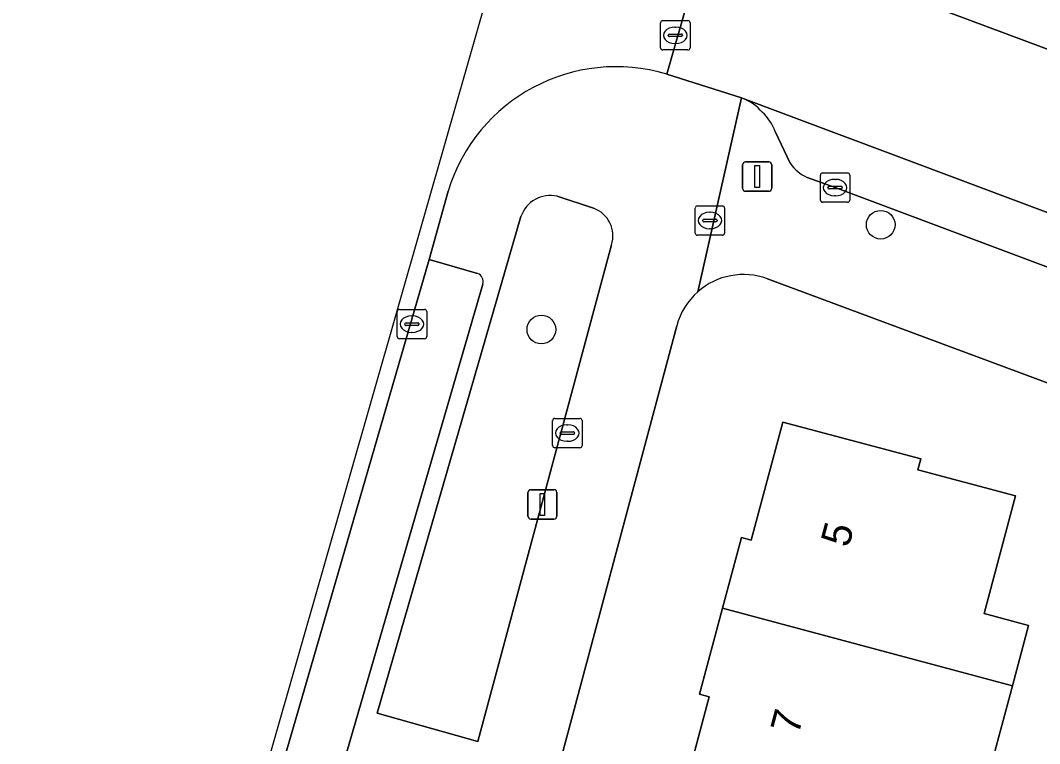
# Model space of a CAD drawing. Extents: x 163266 to 164362, y 381528 to 382286.
# Drawn here: x 163751.13 to 163785.84, y 382067.48 to 382092.12 of the extents above; entities that cross this region are included whole.
import ezdxf

# ---------------------------------------------------------------- set-up
doc = ezdxf.new("R2010")
doc.units = 0
for name, color, linetype in [('IMGEO_Boom', 7, 'Continuous'), ('IMGEO_Brandkraan', 7, 'Continuous'), ('IMGEO_Erf', 7, 'Continuous'), ('IMGEO_Groenvoorziening', 7, 'Continuous'), ('IMGEO_Kolk', 7, 'Continuous'), ('IMGEO_Lichtmast', 7, 'Continuous'), ('IMGEO_Pand', 7, 'Continuous'), ('IMGEO_Pand_nummerreeks', 7, 'Continuous'), ('IMGEO_Parkeervlak_open', 7, 'Continuous'), ('IMGEO_Rijbaan_lokaal_open', 7, 'Continuous'), ('IMGEO_Voetpad_open', 7, 'Continuous')]:
    doc.layers.add(name, color=color, linetype=linetype)

msp = doc.modelspace()

# ---------------------------------------------------------------- linework, layer by layer
at = {"layer": 'IMGEO_Boom'}
for centre in [(163780.425, 382085.159), (163768.87, 382081.588)]:
    msp.add_circle(centre, 0.489, dxfattribs=at)
at = {"layer": 'IMGEO_Brandkraan'}
for p, q in [((163774.109, 382084.877), (163774.109, 382085.729)), ((163774.184, 382085.803), (163775.036, 382085.803)), ((163775.11, 382085.729), (163775.11, 382084.877)), ((163774.368, 382085.297), (163774.368, 382085.309)), ((163774.806, 382085.26), (163774.408, 382085.26)), ((163774.411, 382085.346), (163774.809, 382085.346)), ((163774.597, 382085.583), (163774.622, 382085.583)), ((163774.852, 382085.309), (163774.852, 382085.297)), ((163774.62, 382085.023), (163774.595, 382085.023)), ((163775.036, 382084.803), (163774.184, 382084.803))]:
    msp.add_line(p, q, dxfattribs=at)
for points in [[(163774.109, 382084.877), (163774.109, 382085.729)], [(163774.184, 382085.803), (163775.036, 382085.803)], [(163775.11, 382085.729), (163775.11, 382084.877)], [(163775.036, 382084.803), (163774.184, 382084.803)]]:
    msp.add_lwpolyline(points, dxfattribs=at)
for centre, radius, start, end in [((163774.186, 382085.727), 0.0765, 91.552, 178.448), ((163774.186, 382085.727), 0.0765, 91.552, 178.448), ((163775.034, 382085.727), 0.0765, 1.552, 88.448), ((163775.034, 382085.727), 0.0765, 1.552, 88.448), ((163774.408, 382085.306), 0.0403, 85.8775, 175.7526), ((163774.405, 382085.296), 0.0366, 178.938, 274.7102), ((163774.809, 382085.303), 0.043, 264.8664, 352.4533), ((163774.813, 382085.308), 0.0386, 1.7309, 96.639), ((163774.186, 382084.879), 0.0765, 181.552, 268.448), ((163774.186, 382084.879), 0.0765, 181.552, 268.448), ((163775.034, 382084.879), 0.0765, 271.552, 358.448), ((163775.034, 382084.879), 0.0765, 271.552, 358.448)]:
    msp.add_arc(centre, radius, start, end, dxfattribs=at)
for centre, major_axis, ratio, start_param, end_param in [((163774.596, 382085.303), (-0.387, 0.002), 0.722429, 4.712389, 7.853982), ((163774.621, 382085.303), (-0.39, 0.002), 0.717154, 1.570796, 4.712389)]:
    msp.add_ellipse(centre, major_axis=major_axis, ratio=ratio, start_param=start_param, end_param=end_param, dxfattribs=at)
at = {"layer": 'IMGEO_Erf'}
for points in [[(163782.584, 382026.322), (163783.46, 382029.067), (163784.444, 382032.152), (163787.643, 382031.126), (163792.616, 382046.764), (163797.382, 382059.577), (163796.62, 382059.86), (163795.755, 382060.182), (163793.695, 382060.948), (163795.56, 382065.964), (163796.232, 382065.7), (163797.294, 382068.556), (163800.286, 382067.384), (163800.4, 382067.692), (163802.607, 382073.632), (163776.565, 382083.317)], [(163773.482, 382081.716), (163758.349, 382025.147)], [(163773.674, 382065.665), (163774.586, 382069.076), (163774.257, 382069.164), (163775.041, 382072.094), (163775.686, 382074.506), (163776.015, 382074.418), (163777.09, 382078.438), (163781.791, 382077.18), (163781.691, 382076.809), (163785.014, 382075.921), (163783.942, 382071.913), (163785.46, 382071.507), (163784.91, 382069.451), (163784.12, 382066.499)]]:
    msp.add_lwpolyline(points, dxfattribs=at)
for centre, radius, start, end in [((163775.751, 382081.115), 2.347, 69.7204, 131.4722), ((163775.755, 382081.112), 2.352, 131.4888, 165.1252)]:
    msp.add_arc(centre, radius, start, end, dxfattribs=at)
at = {"layer": 'IMGEO_Groenvoorziening'}
for points in [[(163770.646, 382085.722), (163769.409, 382086.133)], [(163768.174, 382085.442), (163763.275, 382068.515)], [(163763.275, 382068.515), (163766.704, 382067.55), (163771.257, 382084.469)]]:
    msp.add_lwpolyline(points, dxfattribs=at)
for centre, radius, start, end in [((163769.184, 382085.085), 1.071, 77.894, 160.5612), ((163770.301, 382084.778), 1.005, 342.0666, 69.9239)]:
    msp.add_arc(centre, radius, start, end, dxfattribs=at)
at = {"layer": 'IMGEO_Kolk'}
for p, q in [((163772.931, 382091.186), (163772.931, 382092.038)), ((163773.006, 382092.112), (163773.858, 382092.112)), ((163773.419, 382091.892), (163773.444, 382091.892)), ((163773.932, 382092.038), (163773.932, 382091.186)), ((163773.19, 382091.606), (163773.19, 382091.618)), ((163773.628, 382091.569), (163773.23, 382091.569)), ((163773.233, 382091.655), (163773.631, 382091.655)), ((163773.674, 382091.618), (163773.674, 382091.606)), ((163773.442, 382091.332), (163773.417, 382091.332)), ((163773.858, 382091.112), (163773.006, 382091.112)), ((163778.369, 382085.999), (163778.369, 382086.851)), ((163778.444, 382086.925), (163779.296, 382086.925)), ((163778.857, 382086.705), (163778.882, 382086.705)), ((163779.37, 382086.851), (163779.37, 382085.999)), ((163778.628, 382086.419), (163778.628, 382086.431)), ((163779.066, 382086.382), (163778.668, 382086.382)), ((163778.671, 382086.468), (163779.069, 382086.468)), ((163779.112, 382086.431), (163779.112, 382086.419)), ((163778.88, 382086.145), (163778.855, 382086.145)), ((163779.296, 382085.925), (163778.444, 382085.925)), ((163763.963, 382081.346), (163763.963, 382082.198)), ((163764.038, 382082.272), (163764.89, 382082.272)), ((163764.964, 382082.198), (163764.964, 382081.346)), ((163764.222, 382081.766), (163764.222, 382081.778)), ((163764.265, 382081.815), (163764.663, 382081.815)), ((163764.451, 382082.052), (163764.476, 382082.052)), ((163764.706, 382081.778), (163764.706, 382081.766)), ((163764.66, 382081.729), (163764.262, 382081.729)), ((163764.474, 382081.492), (163764.449, 382081.492)), ((163764.89, 382081.272), (163764.038, 382081.272)), ((163769.254, 382077.635), (163769.254, 382078.487)), ((163769.329, 382078.561), (163770.181, 382078.561)), ((163769.742, 382078.341), (163769.767, 382078.341)), ((163770.255, 382078.487), (163770.255, 382077.635)), ((163769.513, 382078.055), (163769.513, 382078.067)), ((163769.951, 382078.018), (163769.553, 382078.018)), ((163769.556, 382078.104), (163769.954, 382078.104)), ((163769.997, 382078.067), (163769.997, 382078.055)), ((163769.765, 382077.781), (163769.74, 382077.781)), ((163770.181, 382077.561), (163769.329, 382077.561))]:
    msp.add_line(p, q, dxfattribs=at)
for points in [[(163772.931, 382091.186), (163772.931, 382092.038)], [(163773.006, 382092.112), (163773.858, 382092.112)], [(163773.932, 382092.038), (163773.932, 382091.186)], [(163773.858, 382091.112), (163773.006, 382091.112)], [(163778.369, 382085.999), (163778.369, 382086.851)], [(163778.444, 382086.925), (163779.296, 382086.925)], [(163779.37, 382086.851), (163779.37, 382085.999)], [(163779.296, 382085.925), (163778.444, 382085.925)], [(163763.963, 382081.346), (163763.963, 382082.198)], [(163764.038, 382082.272), (163764.89, 382082.272)], [(163764.964, 382082.198), (163764.964, 382081.346)], [(163764.89, 382081.272), (163764.038, 382081.272)], [(163769.254, 382077.635), (163769.254, 382078.487)], [(163769.329, 382078.561), (163770.181, 382078.561)], [(163770.255, 382078.487), (163770.255, 382077.635)], [(163770.181, 382077.561), (163769.329, 382077.561)]]:
    msp.add_lwpolyline(points, dxfattribs=at)
for centre, radius, start, end in [((163773.008, 382092.036), 0.0765, 91.552, 178.448), ((163773.008, 382092.036), 0.0765, 91.552, 178.448), ((163773.856, 382092.036), 0.0765, 1.552, 88.448), ((163773.856, 382092.036), 0.0765, 1.552, 88.448), ((163773.23, 382091.615), 0.0403, 85.8775, 175.7526), ((163773.227, 382091.605), 0.0366, 178.938, 274.7102), ((163773.631, 382091.612), 0.043, 264.8664, 352.4533), ((163773.635, 382091.617), 0.0386, 1.7309, 96.639), ((163773.008, 382091.188), 0.0765, 181.552, 268.448), ((163773.008, 382091.188), 0.0765, 181.552, 268.448), ((163773.856, 382091.188), 0.0765, 271.552, 358.448), ((163773.856, 382091.188), 0.0765, 271.552, 358.448), ((163778.446, 382086.849), 0.0765, 91.552, 178.448), ((163778.446, 382086.849), 0.0765, 91.552, 178.448), ((163779.294, 382086.849), 0.0765, 1.552, 88.448), ((163779.294, 382086.849), 0.0765, 1.552, 88.448), ((163778.668, 382086.428), 0.0403, 85.8775, 175.7526), ((163778.665, 382086.418), 0.0366, 178.938, 274.7102), ((163779.069, 382086.425), 0.043, 264.8664, 352.4533), ((163779.073, 382086.43), 0.0386, 1.7309, 96.639), ((163778.446, 382086.001), 0.0765, 181.552, 268.448), ((163778.446, 382086.001), 0.0765, 181.552, 268.448), ((163779.294, 382086.001), 0.0765, 271.552, 358.448), ((163779.294, 382086.001), 0.0765, 271.552, 358.448), ((163764.04, 382082.196), 0.0765, 91.552, 178.448), ((163764.04, 382082.196), 0.0765, 91.552, 178.448), ((163764.888, 382082.196), 0.0765, 1.552, 88.448), ((163764.888, 382082.196), 0.0765, 1.552, 88.448), ((163764.262, 382081.775), 0.0403, 85.8775, 175.7526), ((163764.667, 382081.777), 0.0386, 1.7309, 96.639), ((163764.259, 382081.765), 0.0366, 178.938, 274.7102), ((163764.663, 382081.772), 0.043, 264.8664, 352.4533), ((163764.04, 382081.348), 0.0765, 181.552, 268.448), ((163764.04, 382081.348), 0.0765, 181.552, 268.448), ((163764.888, 382081.348), 0.0765, 271.552, 358.448), ((163764.888, 382081.348), 0.0765, 271.552, 358.448), ((163769.331, 382078.485), 0.0765, 91.552, 178.448), ((163769.331, 382078.485), 0.0765, 91.552, 178.448), ((163770.179, 382078.485), 0.0765, 1.552, 88.448), ((163770.179, 382078.485), 0.0765, 1.552, 88.448), ((163769.553, 382078.064), 0.0403, 85.8775, 175.7526), ((163769.55, 382078.054), 0.0366, 178.938, 274.7102), ((163769.954, 382078.061), 0.043, 264.8664, 352.4533), ((163769.958, 382078.066), 0.0386, 1.7309, 96.639), ((163769.331, 382077.637), 0.0765, 181.552, 268.448), ((163769.331, 382077.637), 0.0765, 181.552, 268.448), ((163770.179, 382077.637), 0.0765, 271.552, 358.448), ((163770.179, 382077.637), 0.0765, 271.552, 358.448)]:
    msp.add_arc(centre, radius, start, end, dxfattribs=at)
for centre, major_axis, ratio, start_param, end_param in [((163773.418, 382091.612), (-0.387, 0.002), 0.722429, 4.712389, 7.853982), ((163773.443, 382091.612), (-0.39, 0.002), 0.717154, 1.570796, 4.712389), ((163778.856, 382086.425), (-0.387, 0.002), 0.722429, 4.712389, 7.853982), ((163778.881, 382086.425), (-0.39, 0.002), 0.717154, 1.570796, 4.712389), ((163764.45, 382081.772), (-0.387, 0.002), 0.722429, 4.712389, 7.853982), ((163764.475, 382081.772), (-0.39, 0.002), 0.717154, 1.570796, 4.712389), ((163769.741, 382078.061), (-0.387, 0.002), 0.722429, 4.712389, 7.853982), ((163769.766, 382078.061), (-0.39, 0.002), 0.717154, 1.570796, 4.712389)]:
    msp.add_ellipse(centre, major_axis=major_axis, ratio=ratio, start_param=start_param, end_param=end_param, dxfattribs=at)
at = {"layer": 'IMGEO_Lichtmast'}
for p, q in [((163775.723, 382086.4), (163775.723, 382087.2)), ((163775.723, 382087.2), (163775.723, 382086.4)), ((163775.823, 382087.3), (163776.613, 382087.3)), ((163776.613, 382087.3), (163775.823, 382087.3)), ((163776.713, 382087.2), (163776.713, 382086.4)), ((163776.713, 382086.4), (163776.713, 382087.2)), ((163776.613, 382086.3), (163775.823, 382086.3)), ((163775.823, 382086.3), (163776.613, 382086.3)), ((163768.408, 382075.232), (163768.408, 382076.032)), ((163768.408, 382076.032), (163768.408, 382075.232)), ((163768.508, 382076.132), (163769.298, 382076.132)), ((163769.298, 382076.132), (163768.508, 382076.132)), ((163769.398, 382076.032), (163769.398, 382075.232)), ((163769.398, 382075.232), (163769.398, 382076.032)), ((163769.298, 382075.132), (163768.508, 382075.132)), ((163768.508, 382075.132), (163769.298, 382075.132))]:
    msp.add_line(p, q, dxfattribs=at)
for points in [[(163776.143, 382087.175), (163776.293, 382087.175), (163776.293, 382086.425), (163776.143, 382086.425), (163776.143, 382087.175)], [(163768.828, 382076.007), (163768.978, 382076.007), (163768.978, 382075.257), (163768.828, 382075.257), (163768.828, 382076.007)]]:
    msp.add_lwpolyline(points, dxfattribs=at)
for centre, start, end in [((163775.823, 382087.2), 90, 180), ((163775.823, 382087.2), 90, 180), ((163776.613, 382087.2), 0, 90), ((163776.613, 382087.2), 360, 90), ((163775.823, 382086.4), 180, 270), ((163775.823, 382086.4), 180, 270), ((163776.613, 382086.4), 270, 0), ((163776.613, 382086.4), 270, 0), ((163768.508, 382076.032), 90, 180), ((163768.508, 382076.032), 90, 180), ((163769.298, 382076.032), 0, 90), ((163769.298, 382076.032), 360, 90), ((163768.508, 382075.232), 180, 270), ((163768.508, 382075.232), 180, 270), ((163769.298, 382075.232), 270, 0), ((163769.298, 382075.232), 270, 0)]:
    msp.add_arc(centre, 0.1, start, end, dxfattribs=at)
at = {"layer": 'IMGEO_Pand'}
for points in [[(163775.041, 382072.094), (163784.91, 382069.451), (163785.46, 382071.507), (163783.942, 382071.913), (163785.014, 382075.921), (163781.691, 382076.809), (163781.791, 382077.18), (163777.09, 382078.438), (163776.015, 382074.418), (163775.686, 382074.506)], [(163775.041, 382072.094), (163774.257, 382069.164), (163774.586, 382069.076), (163773.674, 382065.665), (163782.103, 382063.408), (163783.009, 382066.796), (163784.12, 382066.499), (163784.91, 382069.451)]]:
    msp.add_lwpolyline(points, close=True, dxfattribs=at)
at = {"layer": 'IMGEO_Parkeervlak_open'}
for points in [[(163777.923, 382086.769), (163778.869, 382086.424), (163825.158, 382069.059), (163825.778, 382070.695), (163825.654, 382070.739), (163775.737, 382089.459)], [(163776.826, 382088.331), (163777.345, 382087.252)], [(163765.046, 382083.972), (163750.896, 382035.191), (163752.748, 382034.513), (163766.876, 382083.135)], [(163766.698, 382083.496), (163765.046, 382083.972)]]:
    msp.add_lwpolyline(points, dxfattribs=at)
for centre, radius, start, end in [((163775.161, 382087.963), 1.603, 39.8008, 68.9588), ((163775.392, 382087.859), 1.51, 18.2244, 48.4698), ((163778.477, 382088.019), 1.368, 214.1318, 246.1013), ((163766.585, 382083.216), 0.302, 344.5064, 67.9871)]:
    msp.add_arc(centre, radius, start, end, dxfattribs=at)
at = {"layer": 'IMGEO_Rijbaan_lokaal_open'}
for points in [[(163770.48, 382102.928), (163771.704, 382107.511), (163774.751, 382118.956), (163776.025, 382123.741), (163777.336, 382128.91), (163779.576, 382137.77), (163781.021, 382143.687), (163771.741, 382110.043), (163767.396, 382094.288), (163749.351, 382031.238)], [(163773.146, 382090.285), (163774.597, 382095.371)], [(163749.351, 382031.238), (163749.741, 382031.119), (163750.896, 382035.191), (163765.046, 382083.972), (163765.691, 382086.3)]]:
    msp.add_lwpolyline(points, dxfattribs=at)
msp.add_lwpolyline([(163799.803, 382086.025), (163780.897, 382093.097), (163777.261, 382094.409), (163774.597, 382095.371), (163773.146, 382090.285), (163775.685, 382089.477), (163775.737, 382089.459), (163825.654, 382070.739), (163825.778, 382070.695), (163827.643, 382075.615), (163806.074, 382083.627)], close=True, dxfattribs=at)
msp.add_arc((163771.415, 382084.557), 5.984, 73.1878, 163.0648, dxfattribs=at)
at = {"layer": 'IMGEO_Voetpad_open'}
for points in [[(163778.427, 382098.17), (163777.261, 382094.409), (163780.897, 382093.097), (163799.803, 382086.025), (163806.074, 382083.627), (163827.643, 382075.615), (163830.168, 382074.663), (163831.877, 382074.076), (163832.016, 382074.023), (163832.665, 382075.767), (163806.709, 382085.403)], [(163775.685, 382089.477), (163773.146, 382090.285)], [(163774.197, 382082.874), (163775.685, 382089.477)], [(163775.737, 382089.459), (163775.685, 382089.477), (163774.197, 382082.874)], [(163777.345, 382087.252), (163776.826, 382088.331)], [(163827.735, 382068.081), (163825.158, 382069.059), (163778.869, 382086.424), (163777.923, 382086.769)], [(163765.691, 382086.3), (163765.046, 382083.972), (163766.698, 382083.496)], [(163769.409, 382086.133), (163770.646, 382085.722)], [(163771.257, 382084.469), (163766.704, 382067.55), (163763.275, 382068.515), (163768.174, 382085.442)], [(163776.565, 382083.317), (163802.607, 382073.632), (163803.931, 382073.14), (163843.222, 382058.527), (163845.123, 382057.82), (163894.675, 382039.392), (163895.961, 382038.914), (163921.004, 382029.6)], [(163766.876, 382083.135), (163752.748, 382034.513), (163750.896, 382035.191), (163749.741, 382031.119), (163749.569, 382030.513)], [(163753.213, 382023.007), (163754.211, 382022.697), (163755.403, 382022.326), (163757.318, 382021.706), (163758.349, 382025.147), (163773.482, 382081.716)]]:
    msp.add_lwpolyline(points, dxfattribs=at)
for centre, radius, start, end in [((163771.415, 382084.557), 5.984, 73.1878, 163.0648), ((163775.161, 382087.963), 1.603, 39.8008, 68.9588), ((163775.392, 382087.859), 1.51, 18.2244, 48.4698), ((163778.477, 382088.019), 1.368, 214.1318, 246.1013), ((163769.184, 382085.085), 1.071, 77.894, 160.5612), ((163770.301, 382084.778), 1.005, 342.0666, 69.9239), ((163766.585, 382083.216), 0.302, 344.5064, 67.9871), ((163775.751, 382081.115), 2.347, 69.7204, 131.4722), ((163775.755, 382081.112), 2.352, 131.4888, 165.1252)]:
    msp.add_arc(centre, radius, start, end, dxfattribs=at)

# ---------------------------------------------------------------- texts
at = {"layer": 'IMGEO_Pand_nummerreeks'}
for s, p in [('5', (163779.332, 382074.131)), ('7', (163777.621, 382067.75))]:
    msp.add_text(s, height=1, rotation=74.9944, dxfattribs=at).set_placement(p)

doc.saveas('drawing.dxf')
